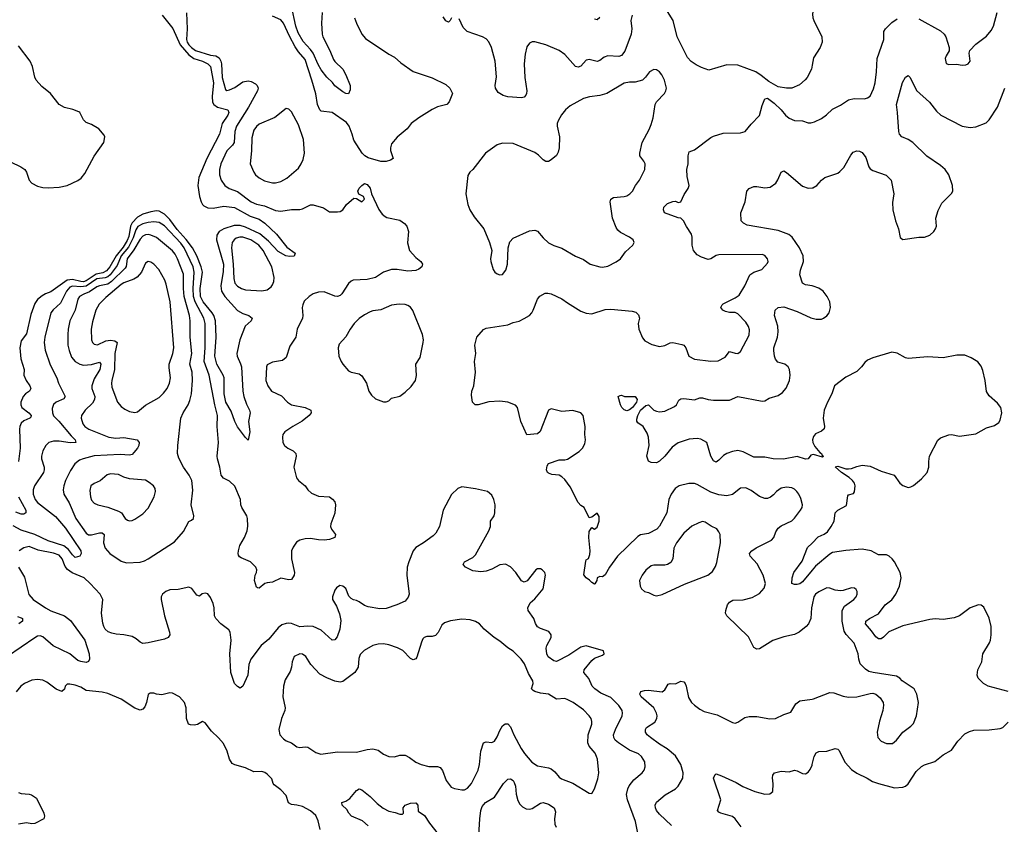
# Model space of a CAD drawing. Header units: inches. Extents: x 2057696 to 2160536, y 827480 to 1016834.
# Tile 341 of 422: x 2094139 to 2101421, y 981109 to 987057. Entities that reach past the tile are written whole.
import ezdxf

# ---------------------------------------------------------------- set-up
doc = ezdxf.new("R2010")
doc.units = ezdxf.units.IN
doc.header["$MEASUREMENT"] = 0
doc.layers.add('C0998', color=7, linetype='Continuous')
doc.layers.add('C1908', color=7, linetype='Continuous')

msp = doc.modelspace()

# ---------------------------------------------------------------- linework, layer by layer
at = {"layer": 'C0998', "color": 5}
for points, elevation in [([(2096376.1, 987110), (2096370.9, 987030), (2096375.6, 986950), (2096381.3, 986930), (2096433.7, 986830), (2096461.2, 986761.2), (2096470, 986747.7), (2096530.1, 986690.1), (2096551.2, 986650), (2096583.1, 986570), (2096582.4, 986537.6), (2096570.4, 986509.6), (2096550, 986511.8), (2096530, 986522.3), (2096470, 986567.7), (2096451.5, 986591.5), (2096410, 986630.7), (2096370, 986686.4), (2096345.7, 986725.7), (2096308.8, 986810), (2096290, 986836.9), (2096235.3, 986895.3), (2096199.5, 986959.5), (2096181.6, 987010), (2096150, 987157.4)], 420), ([(2095372, 987108), (2095378.7, 986990), (2095372.9, 986910), (2095377.2, 986890), (2095389.3, 986870), (2095410, 986850.1), (2095440.2, 986830), (2095550, 986795.1), (2095590, 986788.5), (2095615.5, 986775.5), (2095627.6, 986750), (2095630.6, 986730.6), (2095636.4, 986630), (2095661.8, 986541.8), (2095670, 986534), (2095690, 986537.6), (2095730, 986556.3), (2095790, 986596.3), (2095830, 986605), (2095850, 986600.9), (2095882.7, 986582.7), (2095895.8, 986570), (2095902, 986550), (2095898.5, 986530), (2095831.6, 986410), (2095743.6, 986270), (2095730.1, 986230), (2095725.1, 986150), (2095714, 986130), (2095670, 986088.3), (2095627.2, 985990), (2095617.7, 985950), (2095616.5, 985910), (2095630.2, 985870), (2095656.5, 985830), (2095688, 985808), (2095750, 985785.8), (2095850, 985709.4), (2095890, 985694), (2095950, 985681.4), (2096030, 985645.8), (2096070, 985640.2), (2096150, 985653.4), (2096210, 985654), (2096230, 985658.4), (2096290, 985687), (2096310, 985688.5), (2096384.8, 985664.8), (2096430, 985636.4), (2096490, 985635.5), (2096510, 985638.8), (2096529.5, 985650.5), (2096557, 985690), (2096610, 985738), (2096630, 985734), (2096670, 985711.3), (2096680.2, 985719.8), (2096688.7, 985730), (2096682, 985750), (2096648, 985768), (2096639, 985790), (2096650, 985811.3), (2096670, 985831.3), (2096690, 985844.7), (2096710, 985838), (2096730, 985812), (2096741, 985770), (2096794.6, 985654.6), (2096819.8, 985619.8), (2096841, 985601), (2096855.3, 985595.3), (2096950, 985574), (2096986, 985550), (2097002.8, 985530), (2097014, 985490), (2097007.5, 985407.5), (2097022.8, 985350), (2097070, 985299.3), (2097104.9, 985270), (2097117.1, 985250), (2097112.7, 985230), (2097090, 985211.3), (2097070, 985203.5), (2097010, 985197.3), (2096930, 985209.8), (2096890, 985208.8), (2096830, 985189.8), (2096769.7, 985149.7), (2096710, 985136.4), (2096606, 985130), (2096590, 985123.6), (2096570, 985107.6), (2096522.4, 985030), (2096510, 985018.7), (2096490, 985011.6), (2096470, 985013.6), (2096390, 985045.1), (2096350, 985042), (2096310, 985029.5), (2096278.8, 985010), (2096244, 984976), (2096232.4, 984950), (2096228.8, 984930), (2096234.3, 984870), (2096230.2, 984850), (2096191.7, 984770), (2096181.7, 984710), (2096137.5, 984642.5), (2096110, 984559.3), (2096082.7, 984537.3), (2096010, 984525.6), (2095970, 984505.2), (2095964.2, 984490), (2095960.2, 984390), (2095974.6, 984350), (2096002.4, 984310), (2096075.5, 984275.5), (2096120.4, 984230), (2096150, 984210.3), (2096251.3, 984190), (2096293.4, 984170), (2096295.5, 984150), (2096280.5, 984130), (2096228.2, 984090), (2096158, 984050), (2096100.5, 984010), (2096086, 983990), (2096081.6, 983970), (2096084.4, 983930), (2096097.3, 983910), (2096122.8, 983890), (2096162.8, 983870), (2096182, 983850), (2096183.1, 983830), (2096166, 983750), (2096186.4, 983670), (2096201.6, 983650), (2096250.2, 983610.2), (2096270, 983580.7), (2096296.1, 983556.1), (2096350, 983533.4), (2096430.5, 983530.5), (2096453.2, 983513.2), (2096470, 983491.3), (2096475.5, 983470), (2096470.4, 983409.6), (2096440.7, 983330), (2096437.3, 983310), (2096444.9, 983290), (2096474, 983250), (2096471, 983230), (2096430, 983213.6), (2096390.3, 983209.7), (2096350, 983211.1), (2096290, 983222.2), (2096250, 983219.3), (2096211.3, 983208.7), (2096186.1, 983193.9), (2096161.8, 983158.2), (2096150.3, 983129.7), (2096150.3, 983070), (2096171.7, 982970), (2096170, 982949.2), (2096150, 982919.3), (2096130, 982915.1), (2096070, 982929.3), (2096010, 982898.4), (2095970, 982894.7), (2095951.7, 982888.3), (2095910, 982854), (2095898, 982858), (2095890, 982862), (2095875.1, 982910), (2095880.5, 982950), (2095889.6, 982970), (2095891.8, 982990), (2095886, 983010), (2095845.2, 983050), (2095777.7, 983077.7), (2095765.4, 983085.4), (2095757.6, 983097.6), (2095754, 983110), (2095756.2, 983130), (2095767.3, 983170), (2095802.4, 983230), (2095821.3, 983278.7), (2095827.3, 983312.7), (2095823.9, 983370), (2095818, 983390), (2095781.7, 983450), (2095775.4, 983470), (2095772.1, 983510), (2095729, 983609), (2095690, 983644.2), (2095647.4, 983667.4), (2095630, 983689.3), (2095619.8, 983750), (2095602.2, 983810), (2095599.8, 983830), (2095608.3, 983930), (2095598.8, 984050), (2095602, 984130), (2095582.2, 984210), (2095540.2, 984430), (2095503.1, 984530), (2095509.9, 984629.9), (2095511.7, 984810), (2095500.1, 984850), (2095436.9, 984970), (2095424.9, 985010), (2095421.6, 985070), (2095429.3, 985189.3), (2095422.1, 985230), (2095354.5, 985370), (2095330, 985404.9), (2095210, 985532.5), (2095170, 985556.6), (2095130, 985562.2), (2095090, 985557.3), (2095050, 985547.3), (2095013.1, 985526.9), (2094997.1, 985502.9), (2094977.1, 985442.9), (2094943.8, 985376.2), (2094888.9, 985310), (2094860.1, 985239.9), (2094808.5, 985171.5), (2094790, 985156.3), (2094770, 985147.8), (2094710, 985139.8), (2094630, 985086.8), (2094590, 985081), (2094530, 985087.6), (2094510, 985079.2), (2094484, 985050), (2094439.8, 984960.2), (2094387.3, 984912.7), (2094370.1, 984889.9), (2094323.8, 984710), (2094321.2, 984670), (2094327.1, 984612.9), (2094365, 984505), (2094413, 984410), (2094425.5, 984370), (2094476.3, 984270), (2094466.4, 984253.6), (2094409.5, 984230.5), (2094388.8, 984211.2), (2094378.5, 984181.5), (2094380.5, 984150), (2094390, 984129.3), (2094428.9, 984088.9), (2094519.2, 983979.2), (2094550.3, 983950), (2094553.4, 983930), (2094512.2, 983927.8), (2094430, 983940.2), (2094390, 983941.2), (2094355.5, 983930), (2094332, 983910), (2094310, 983869.3), (2094299.6, 983830), (2094300.9, 983810), (2094320.3, 983750), (2094320.9, 983730), (2094314.6, 983710), (2094247.3, 983610), (2094239, 983581), (2094239.5, 983550), (2094253.5, 983510), (2094270, 983487.3), (2094403.3, 983383.3), (2094476.8, 983296.8), (2094590.9, 983130), (2094594.4, 983110), (2094582.6, 983090), (2094550, 983082.1), (2094530, 983101), (2094500.5, 983140.5), (2094466.7, 983166.7), (2094350, 983204.3), (2094251.9, 983251.9), (2094150, 983282), (2094090, 983314.9)], 440), ([(2095192.4, 987090), (2095272.5, 986992.5), (2095327.1, 986870), (2095390, 986797.4), (2095426.7, 986770), (2095490, 986750), (2095529.9, 986729.9), (2095551, 986711), (2095571.9, 986590), (2095562.5, 986490), (2095566, 986446), (2095574.5, 986430), (2095602.6, 986410), (2095678.7, 986390), (2095685.4, 986370), (2095678.6, 986350), (2095636.6, 986290), (2095616.8, 986210), (2095522.9, 986030), (2095463.5, 985890), (2095457.3, 985830), (2095470.1, 985750.1), (2095481.2, 985710), (2095490.7, 985690.7), (2095500.9, 985680.9), (2095530, 985665.3), (2095570, 985663.8), (2095650, 985678), (2095728, 985668), (2095844.8, 985604.8), (2095910, 985583.1), (2095952.6, 985552.6), (2096038.4, 985470), (2096115.1, 985375.1), (2096176, 985330), (2096170, 985309.6), (2096134.4, 985305.6), (2096106.6, 985310), (2096050, 985344), (2095979, 985419), (2095914.7, 985474.7), (2095810, 985522.9), (2095770, 985535), (2095724.6, 985535.4), (2095648.8, 985511.2), (2095613.5, 985490), (2095596, 985464), (2095595.3, 985430), (2095645.6, 985250), (2095644.7, 985195.3), (2095627.1, 985090), (2095631.1, 985050), (2095655.9, 985010), (2095750, 984907.4), (2095790, 984884.6), (2095834.9, 984870), (2095859.5, 984850), (2095852.2, 984830), (2095807.2, 984790), (2095767.7, 984690), (2095744.8, 984590), (2095746.3, 984570), (2095773.3, 984513.3), (2095779.2, 984490), (2095790.2, 984310), (2095797.1, 984270), (2095815.3, 984215.3), (2095839.5, 984170), (2095843.8, 984150), (2095832.5, 984087.5), (2095842.4, 984010), (2095830, 983948.7), (2095810, 983968.7), (2095750, 984047.8), (2095730, 984086), (2095703.6, 984163.6), (2095662.6, 984230), (2095651.5, 984290), (2095650.4, 984410), (2095644.3, 984430), (2095597, 984510), (2095582.8, 984570), (2095593.1, 984710), (2095587.7, 984830), (2095574.8, 984870), (2095562.9, 984890), (2095496, 984970), (2095477.1, 985010), (2095474.3, 985070), (2095489.9, 985190), (2095481.3, 985230), (2095450, 985310.5), (2095417.3, 985370), (2095370.7, 985430.7), (2095304.9, 985504.9), (2095250, 985580.3), (2095210, 985618.4), (2095170, 985640.5), (2095150, 985643.5), (2095110, 985637.5), (2095050, 985618.2), (2095010, 985596.6), (2094970, 985556), (2094958.9, 985530), (2094945.4, 985454.6), (2094934.4, 985425.6), (2094904.6, 985375.4), (2094852.5, 985310), (2094806, 985230), (2094780.4, 985199.6), (2094754.1, 985185.9), (2094705.7, 985174.3), (2094630, 985125.5), (2094610, 985119.9), (2094590, 985120.5), (2094530, 985136.8), (2094490, 985130.6), (2094370, 985044.7), (2094330.1, 985029.9), (2094305, 985015), (2094271.5, 984988.5), (2094250, 984959.6), (2094222, 984878), (2094190, 984734), (2094150, 984682), (2094139.3, 984630), (2094148.4, 984550), (2094171.3, 984470), (2094170.2, 984430), (2094187.3, 984390), (2094215.2, 984350), (2094220.9, 984330), (2094210.4, 984310), (2094182, 984290), (2094164.2, 984270), (2094147.7, 984230), (2094146.5, 984210), (2094154.9, 984190), (2094207.2, 984150), (2094223.7, 984130), (2094221.1, 984118.9), (2094214.8, 984110), (2094170, 984091.7), (2094150, 984073.5), (2094140.2, 984050), (2094137.8, 984030), (2094141.5, 983890), (2094130.1, 983790)], 420), ([(2096614.9, 987070), (2096630.5, 987030), (2096670.4, 986950), (2096697.2, 986917.2), (2096870, 986802.4), (2096910, 986780.3), (2096957.2, 986737.2), (2097050, 986673), (2097190, 986626.4), (2097290, 986577.6), (2097320.5, 986550), (2097339.1, 986510), (2097315.5, 986450), (2097297.3, 986430), (2097230, 986411.5), (2097190, 986393.6), (2097090, 986332.4), (2097035.3, 986290), (2097003.7, 986250), (2096931.3, 986188.7), (2096890, 986139.3), (2096882, 986110), (2096882.6, 986090), (2096901, 986030), (2096882.5, 986017.5), (2096850.4, 986009.6), (2096810.4, 986009.6), (2096715.6, 986035.6), (2096691.1, 986051.1), (2096671, 986071), (2096610, 986167), (2096598.7, 986210), (2096575.1, 986270), (2096557, 986297), (2096450.7, 986370.7), (2096370, 986379.7), (2096358, 986390), (2096342.2, 986430), (2096328.4, 986508.4), (2096300.5, 986610), (2096250, 986762), (2096200.1, 986820.1), (2096176.1, 986856.1), (2096134.4, 986934.4), (2096090, 987032), (2096070, 987054.8), (2096010, 987082.2)], 440), ([(2097332, 987070), (2097322, 987050), (2097310, 987038), (2097290, 987048.7), (2097270, 987078)], 440), ([(2098670.2, 987089.8), (2098659, 987050), (2098666.4, 986990), (2098661.8, 986950), (2098615.7, 986824.3), (2098590, 986792.7), (2098570, 986784.5), (2098489.4, 986790.6), (2098461.4, 986778.6), (2098430, 986755.1), (2098410, 986748.2), (2098350, 986762.4), (2098339.9, 986760.1), (2098330, 986757), (2098290, 986712), (2098270, 986704.5), (2098250, 986711.8), (2098170, 986799.7), (2098130, 986829.7), (2098030, 986869.8), (2097950, 986893.7), (2097930, 986894), (2097910, 986883.6), (2097890, 986857), (2097877.1, 986802.9), (2097871, 986730), (2097875.2, 986630), (2097890.3, 986530), (2097888.4, 986510), (2097882, 986498), (2097870, 986483.6), (2097850, 986478.7), (2097750, 986487.1), (2097715.3, 986495.3), (2097677.7, 986517.7), (2097657, 986550), (2097655.1, 986570), (2097665.6, 986634.4), (2097655.4, 986750), (2097628.6, 986850), (2097610, 986893.3), (2097590, 986914), (2097562, 986930), (2097448.4, 986968.4), (2097420.1, 987000.1), (2097390, 987062)], 440), ([(2098430, 987074), (2098410, 987054.5), (2098390, 987059.7)], 420), ([(2100000, 986720.2), (2099994.4, 986690), (2099964.4, 986630), (2099949, 986611), (2099905.8, 986574.1), (2099850, 986551.6), (2099809.7, 986549.7), (2099750, 986559.5), (2099679.3, 986599.3), (2099624.1, 986644.1), (2099584, 986670), (2099450, 986720.7), (2099370, 986722.4), (2099236.7, 986683.3), (2099182.1, 986702.1), (2099141.9, 986721.9), (2099106.5, 986746.5), (2099078.2, 986778.2), (2099000.8, 986930), (2098972.4, 987050), (2098930, 987116.2)], 440), ([(2094070, 986005.3), (2094148.3, 985968.3), (2094175.8, 985950), (2094190.3, 985930), (2094210.3, 985870.3), (2094230, 985848), (2094270, 985826.4), (2094310, 985816.5), (2094350, 985814), (2094430, 985819.6), (2094490, 985830.3), (2094570, 985867.2), (2094593.8, 985886.2), (2094620.4, 985919.6), (2094690, 986048), (2094760.5, 986150), (2094769.5, 986189.5), (2094763.9, 986203.9), (2094723.7, 986250), (2094670, 986283), (2094630, 986295.6), (2094610, 986317), (2094582.9, 986370), (2094575.8, 986375.8), (2094532.5, 986392.5), (2094470, 986406.4), (2094430, 986429), (2094366.8, 986510), (2094303.7, 986563.7), (2094261.4, 986610), (2094251.3, 986631.3), (2094232.7, 986710), (2094216.8, 986750), (2094130, 986864.2)], 420), ([(2100000, 982731.5), (2099995.3, 982710), (2099990.4, 982630), (2099974.4, 982590), (2099957.1, 982570), (2099904.9, 982530), (2099870, 982510.8), (2099790, 982493.8), (2099710, 982468.6), (2099610, 982405.7), (2099590, 982404), (2099570, 982416.9), (2099530, 982494.7), (2099369.7, 982650), (2099360.5, 982670), (2099361.6, 982690), (2099374, 982730), (2099388.8, 982751.2), (2099414.6, 982765.4), (2099490.7, 982769.3), (2099555.8, 982784.2), (2099610, 982814), (2099645.8, 982854.2), (2099655.1, 982890), (2099638.4, 982950), (2099593.4, 983033.4), (2099542.4, 983090), (2099538, 983110), (2099553.3, 983130), (2099586.7, 983153.3), (2099700.7, 983210), (2099716.9, 983230), (2099732.8, 983270), (2099750, 983298.4), (2099770, 983314.9), (2099850, 983353), (2099870, 983370.6), (2099915.1, 983430), (2099926.3, 983450), (2099929.7, 983470), (2099917, 983517), (2099902.4, 983550), (2099887.6, 983570), (2099870, 983586), (2099850, 983596.3), (2099810, 983600.5), (2099770, 983593), (2099735.5, 983570), (2099714.9, 983545.1), (2099692.7, 983527.3), (2099670, 983518), (2099650, 983518), (2099610, 983532.8), (2099550, 983575.8), (2099510, 983595.1), (2099470, 983594), (2099410, 983547.8), (2099370, 983537.4), (2099310, 983545.1), (2099250, 983563.5), (2099150, 983621.1), (2099130, 983627.1), (2099088.6, 983628.6), (2099015.5, 983610), (2098988.1, 983591.9), (2098957.4, 983550), (2098940.9, 983510), (2098925.8, 983410), (2098870, 983311.5), (2098850.3, 983290), (2098790, 983259.1), (2098730, 983248.3), (2098710, 983236.9), (2098560.3, 983090), (2098501.6, 983010), (2098470, 982953.2), (2098450, 982939.3), (2098430, 982941.2), (2098411.3, 982930), (2098407.3, 982910), (2098393.8, 982886.2), (2098390, 982883.7), (2098370, 982895.1), (2098354, 982914), (2098329, 982930), (2098312.5, 982952.5), (2098326.5, 983053.5), (2098330, 983064.7), (2098345.6, 983074.4), (2098355.9, 983104.1), (2098357.6, 983130), (2098348.2, 983230), (2098350, 983272), (2098370, 983302), (2098390, 983291.3), (2098410, 983304.7), (2098424.5, 983350), (2098423.7, 983383.7), (2098410, 983408.7), (2098370, 983379), (2098350, 983374), (2098314, 983450), (2098290, 983464.5), (2098268.8, 983488.8), (2098210, 983603.1), (2098170, 983658.4), (2098150, 983678), (2098130, 983689.8), (2098075.6, 983695.6), (2098050, 983704.5), (2098042.7, 983710), (2098035.1, 983730), (2098040.2, 983759.8), (2098050, 983776), (2098130, 983804), (2098170, 983802.8), (2098190, 983807.7), (2098276.2, 983863.8), (2098300.9, 983890), (2098318, 983922), (2098323.7, 983950), (2098318.4, 983990), (2098320.7, 984050), (2098306, 984130), (2098288.7, 984150), (2098230, 984167.6), (2098150, 984160.4), (2098070, 984179.7), (2098050, 984169.2), (2097988.2, 984011.8), (2097970, 983994), (2097890, 983988), (2097846.2, 984086.2), (2097821.2, 984190), (2097806.3, 984206.3), (2097750, 984229.4), (2097690, 984235.6), (2097610, 984231.3), (2097530, 984209.6), (2097508.7, 984210), (2097489, 984230), (2097480.9, 984280.9), (2097483.7, 984310), (2097497, 984350), (2097509.6, 984450), (2097502, 984530), (2097512, 984590), (2097504.5, 984650), (2097521.2, 984710), (2097570, 984766), (2097590, 984776), (2097750, 984800.7), (2097790, 984817.3), (2097832, 984828), (2097870, 984847.3), (2097909.6, 984870.4), (2097926, 984890), (2097938, 984910), (2097969.5, 984990), (2097986.2, 985013.8), (2098025.6, 985034.4), (2098044.8, 985035.2), (2098070, 985030.4), (2098150, 984992.4), (2098190, 984962.4), (2098290, 984901.3), (2098330, 984886.7), (2098370, 984883.1), (2098470, 984914.4), (2098510, 984918), (2098670, 984901.6), (2098694.9, 984894.9), (2098716, 984876), (2098723.8, 984850), (2098713.7, 984810), (2098718.4, 984770), (2098745.5, 984705.5), (2098762.8, 984682.8), (2098814.4, 984654.4), (2098870, 984640.4), (2098910, 984648.4), (2098950, 984668.2), (2098969.6, 984670.4), (2099036, 984656), (2099050.3, 984650.3), (2099065.5, 984630), (2099089, 984569), (2099130, 984546.4), (2099250, 984531.7), (2099305.6, 984534.4), (2099357.2, 984562.8), (2099390, 984604), (2099430, 984590.3), (2099450, 984588.5), (2099470, 984603), (2099534.2, 984725.8), (2099536.6, 984763.4), (2099530, 984789.4), (2099510, 984819.8), (2099450, 984883.1), (2099430, 984891.4), (2099390, 984893), (2099360.4, 984900.4), (2099340.7, 984910), (2099326, 984930), (2099326.9, 984933.1), (2099334, 984950), (2099343.1, 984956.9), (2099430, 984999.6), (2099459.2, 985020.8), (2099503.5, 985090), (2099539.5, 985170), (2099569, 985190), (2099628.7, 985210), (2099670, 985258), (2099675.1, 985270), (2099669, 985290), (2099650, 985312.7), (2099630, 985321.2), (2099310, 985317.7), (2099290, 985312.6), (2099250, 985289.7), (2099230, 985283.5), (2099180.6, 985300.6), (2099150, 985318), (2099123.1, 985350), (2099112.5, 985390), (2099112.6, 985450), (2099108, 985470), (2099070, 985527), (2099049.8, 985569.8), (2099030, 985589.6), (2099010, 985592), (2098908.5, 985628.5), (2098899.6, 985650), (2098903.6, 985670), (2098930, 985698.7), (2098970, 985712.4), (2098990, 985714.4), (2099010, 985705.5), (2099030, 985710.8), (2099054.5, 985765.5), (2099082.9, 985810), (2099089.6, 985830), (2099076.4, 985896.4), (2099072.4, 985950), (2099083.5, 985990), (2099082, 986050), (2099090, 986079.1), (2099130, 986094.9), (2099250, 986185.5), (2099270, 986195.5), (2099342.7, 986217.3), (2099470, 986219.5), (2099503.7, 986230), (2099550, 986285.5), (2099611.6, 986348.4), (2099630, 986422), (2099650, 986471.3), (2099670, 986476), (2099719.9, 986439.9), (2099770, 986390.7), (2099803.8, 986350), (2099830, 986328.7), (2099870, 986312.2), (2099930, 986308.2), (2099970, 986294.9), (2099990, 986294.4), (2100000, 986296.8)], 440), ([(2100000, 985088.5), (2099950, 985096.3), (2099927.8, 985110), (2099908.6, 985170), (2099913.9, 985206.1), (2099936.4, 985270), (2099934.6, 985310), (2099907.7, 985370), (2099851.9, 985450), (2099827.6, 985467.6), (2099750, 985498.5), (2099518.7, 985538.7), (2099491.5, 985551.5), (2099475.1, 985570), (2099471.8, 985630), (2099505.4, 985710), (2099517, 985790), (2099533.2, 985810), (2099570, 985823.1), (2099590, 985823.7), (2099650, 985813.1), (2099690, 985818.7), (2099730.8, 985849.2), (2099746.1, 985873.9), (2099770, 985930.7), (2099790, 985939.1), (2099810, 985928), (2099930, 985826.7), (2099970, 985810.4), (2100000, 985814)], 420), ([(2100000, 983841), (2099990, 983838.4), (2099970, 983809.8), (2099950, 983809), (2099890, 983827), (2099789, 983809), (2099710.7, 983810.7), (2099650, 983822.8), (2099570, 983822.6), (2099490, 983862.6), (2099450, 983871.2), (2099410, 983865.4), (2099370, 983849.7), (2099345.4, 983834.5), (2099310, 983799.6), (2099290, 983786.6), (2099270, 983796), (2099251, 983831), (2099220.9, 983930), (2099176.1, 983956.1), (2099150, 983961.1), (2099090, 983955.1), (2099010, 983929.7), (2098964.1, 983895.9), (2098910, 983829.5), (2098870, 983792.3), (2098850, 983780.9), (2098810, 983782.7), (2098790, 983794), (2098778.4, 983830), (2098795.1, 983910), (2098789.7, 983970), (2098779.2, 983999.2), (2098750, 984049.3), (2098710, 984077.2), (2098703.6, 984090), (2098704.7, 984104.7), (2098711.1, 984130), (2098729.8, 984170.2), (2098770, 984204.9), (2098790.4, 984210.4), (2098830, 984170.4), (2098850, 984162.6), (2098870, 984158.7), (2098910, 984162), (2098982.7, 984197.3), (2098996.2, 984210), (2099014.9, 984245.1), (2099030, 984254), (2099050, 984256), (2099130, 984246.9), (2099170, 984260.2), (2099190, 984260.8), (2099230, 984249.2), (2099270, 984243.8), (2099390, 984244.9), (2099450, 984270.2), (2099630, 984236.5), (2099650, 984239.3), (2099681.4, 984258.6), (2099750, 984278.7), (2099779.8, 984300.2), (2099807.5, 984332.5), (2099831.5, 984390), (2099838.7, 984430), (2099831.6, 984470), (2099821.6, 984490), (2099798, 984510), (2099745.9, 984525.9), (2099730, 984546), (2099721.8, 984570), (2099715.9, 984610), (2099717.7, 984630), (2099745, 984710), (2099749.8, 984750), (2099746.8, 984790), (2099721.1, 984870), (2099727.6, 984910), (2099750, 984930.3), (2099790, 984933.4), (2099890, 984899.6), (2099990, 984852), (2100000, 984849.5)], 420), ([(2098713.6, 981030), (2098693, 981130), (2098635.5, 981290), (2098628.2, 981328.2), (2098635.9, 981370), (2098646, 981394), (2098681.9, 981438.1), (2098743, 981490), (2098757.4, 981510), (2098766.2, 981533.8), (2098763.9, 981570), (2098739.1, 981610), (2098716.9, 981630), (2098650, 981657.2), (2098567.1, 981710), (2098543.9, 981730), (2098532.9, 981750), (2098529.8, 981770), (2098544.7, 981810), (2098594.8, 981910), (2098598.2, 981930), (2098594.2, 981950), (2098570, 981987.1), (2098510, 982045.3), (2098437.3, 982077.3), (2098392.5, 982110), (2098373.3, 982130), (2098347.6, 982187.6), (2098312.3, 982230), (2098314, 982250), (2098370, 982320.5), (2098390, 982336.3), (2098450, 982359.1), (2098460.9, 982370), (2098457.2, 982390), (2098330, 982427.6), (2098290, 982418), (2098201, 982359), (2098110, 982313.3), (2098090, 982316.2), (2098047.3, 982347.3), (2098037.4, 982370), (2098034, 982410), (2098038, 982430), (2098069.3, 982489.3), (2098069.4, 982510), (2098053, 982533), (2097990, 982555.1), (2097968.3, 982568.3), (2097953.5, 982593.5), (2097941.3, 982630), (2097899.5, 982690), (2097897, 982710), (2097914, 982746), (2097950, 982774.8), (2098009.6, 982850), (2098027.3, 982950), (2098023.7, 982970), (2098004, 982990), (2097990, 982997), (2097970, 982997), (2097956, 982990), (2097892.2, 982907.8), (2097870, 982898), (2097849.7, 982909.7), (2097809.4, 982970), (2097770, 983012.7), (2097731.3, 983031.3), (2097690, 983026), (2097630, 982994.3), (2097590, 982979.7), (2097550, 982975.4), (2097490, 982982.4), (2097435.3, 983010), (2097419, 983030), (2097429, 983050), (2097490, 983082), (2097510, 983100.7), (2097610, 983278.8), (2097620.7, 983310), (2097621.2, 983350), (2097649.4, 983390), (2097654, 983410), (2097654.5, 983470), (2097647, 983510), (2097630, 983542.7), (2097599, 983570), (2097510, 983589.6), (2097410, 983604.5), (2097378.8, 983590), (2097333.2, 983546.8), (2097270.8, 983430), (2097242.8, 983310), (2097218, 983262), (2097198, 983242), (2097126, 983190), (2097070, 983156), (2097050.4, 983129.6), (2097017.1, 983050), (2097006, 983010), (2097003.1, 982950), (2097018.7, 982810), (2097011.5, 982788.5), (2096990, 982758), (2096929, 982731), (2096850, 982705.1), (2096801.7, 982701.7), (2096716.2, 982716.2), (2096690, 982726), (2096650, 982754.5), (2096630, 982763.7), (2096607.3, 982767.3), (2096590, 982777.2), (2096574.5, 982794.5), (2096550, 982852.3), (2096530, 982869.3), (2096506.6, 982873.4), (2096483.4, 982856.6), (2096470, 982839), (2096453.4, 982790), (2096453.4, 982770), (2096482.3, 982722.3), (2096504.4, 982664.4), (2096514.1, 982614.1), (2096505.8, 982550), (2096486.6, 982493.4), (2096470, 982471.8), (2096450, 982469.7), (2096370, 982544.2), (2096310, 982569.8), (2096270, 982574.1), (2096210, 982569), (2096150, 982593.3), (2096130, 982595.6), (2096110, 982593.7), (2096077.6, 982582.4), (2096050, 982561.1), (2095981.9, 982478.1), (2095925.2, 982430), (2095849.1, 982330), (2095833.8, 982290), (2095827, 982210), (2095790, 982129.2), (2095770, 982115.1), (2095750, 982127), (2095728.7, 982148.7), (2095700.3, 982230), (2095693.3, 982370), (2095702.7, 982470), (2095696.3, 982530), (2095687, 982547), (2095626.6, 982590), (2095589.5, 982630), (2095580.7, 982650), (2095577.6, 982710), (2095570, 982742), (2095550, 982785.2), (2095530, 982812), (2095510, 982818.4), (2095488.8, 982811.2), (2095470, 982796), (2095450, 982802.7), (2095412.1, 982852.1), (2095390, 982862.9), (2095310, 982843.7), (2095250, 982840.9), (2095221, 982830), (2095196, 982810), (2095186, 982790), (2095186, 982770), (2095210.8, 982650), (2095248, 982530), (2095250, 982508.7), (2095236, 982490), (2095210, 982478.4), (2095089.6, 982449.6), (2095050, 982446), (2095030, 982454), (2094999.8, 982479.8), (2094970, 982496.9), (2094910, 982509.7), (2094853.7, 982513.7), (2094821, 982521), (2094792.6, 982532.6), (2094772.3, 982550), (2094760.7, 982570), (2094754.5, 982594.5), (2094743.5, 982670), (2094753.3, 982770), (2094734.7, 982810), (2094661.1, 982890), (2094615.8, 982930), (2094528.2, 982968.2), (2094491.6, 982991.6), (2094475.2, 983015.2), (2094453.9, 983070), (2094430, 983097.2), (2094390, 983113.5), (2094276.2, 983136.2), (2094210, 983161.1), (2094170, 983153.7), (2094135.5, 983130)], 460), ([(2094131.1, 983530), (2094184.1, 983430), (2094184.4, 983410), (2094170, 983400.2), (2094150, 983402.4), (2094110, 983417.2)], 420), ([(2100000, 982986.7), (2099930, 982900.4), (2099910, 982886.6), (2099890, 982881.3), (2099870, 982880.9), (2099849.3, 982890), (2099852.3, 982930), (2099865.1, 982970), (2099926.3, 983053.7), (2099966, 983154), (2100000, 983188.1)], 420), ([(2094130.3, 983010.3), (2094174.9, 982934.9), (2094207.4, 982807.4), (2094238.4, 982770), (2094330.3, 982710), (2094370, 982687.7), (2094470.9, 982650.9), (2094514.2, 982614.2), (2094622, 982470), (2094652.2, 982370), (2094654.9, 982330), (2094648.2, 982311.8), (2094630, 982305.1), (2094590, 982311.1), (2094570, 982319.8), (2094510, 982368.3), (2094387.5, 982427.5), (2094310, 982495.1), (2094290, 982501.3), (2094270, 982498.7), (2094250, 982486.3), (2094050, 982349.7)], 460), ([(2094123.7, 982643.7), (2094150, 982635), (2094159.5, 982630), (2094160.3, 982610), (2094132.9, 982590)], 440), ([(2096360.4, 981070), (2096346.7, 981133.3), (2096330, 981173.3), (2096290, 981208.4), (2096230, 981240.5), (2096190, 981251.1), (2096150, 981255.6), (2096127.8, 981267.8), (2096110, 981322.7), (2096070, 981362.7), (2096020.1, 981400.1), (2096012.7, 981410), (2096003.7, 981443.7), (2095970, 981479), (2095951.9, 981491.9), (2095930, 981498), (2095870, 981497), (2095810, 981526.6), (2095730, 981548), (2095710, 981558), (2095690, 981589.4), (2095674.6, 981650), (2095645.2, 981705.2), (2095610, 981748), (2095558, 981798), (2095510, 981858.4), (2095490, 981869.6), (2095453, 981847), (2095430, 981841.7), (2095403.3, 981843.3), (2095387.6, 981850), (2095373, 981890), (2095369.7, 981969.7), (2095358, 982010), (2095321.2, 982050), (2095270, 982077), (2095250, 982080.9), (2095190, 982067), (2095150, 982069.5), (2095130, 982078), (2095103, 982077), (2095090, 982068.7), (2095076.5, 982010), (2095063.6, 981976.4), (2095050, 981959.5), (2095030, 981953.3), (2094990, 981966.3), (2094890, 982033.6), (2094790, 982075.8), (2094750, 982085.7), (2094630, 982098.7), (2094590, 982122.8), (2094550, 982136.8), (2094510, 982145.7), (2094490, 982145.1), (2094476.4, 982130), (2094470, 982106.6), (2094450, 982089.8), (2094410, 982107.3), (2094339.2, 982159.2), (2094310, 982173.8), (2094270, 982178.6), (2094230, 982175), (2094174.6, 982150), (2094146.9, 982130), (2094112.9, 982087.1)], 480), ([(2098960.8, 981100.8), (2098870, 981183.5), (2098849.8, 981210), (2098841.1, 981230), (2098839.6, 981250), (2098848.4, 981271.6), (2098913.6, 981326.4), (2098989, 981371), (2099008.2, 981390), (2099044.4, 981450), (2099046.8, 981490), (2099029.8, 981550), (2098990, 981614.5), (2098926.7, 981666.6), (2098870, 981700.3), (2098803.5, 981750), (2098781, 981770), (2098768.3, 981790), (2098766.6, 981810), (2098774.8, 981825.2), (2098836.2, 981863.8), (2098852.3, 981890), (2098854.2, 981910), (2098849.6, 981930.4), (2098829.7, 981970), (2098736.2, 982050), (2098725.6, 982070), (2098733.2, 982090), (2098761.1, 982098.9), (2098790, 982100.8), (2098890, 982088.8), (2098910, 982102), (2098935.1, 982144.9), (2098950, 982150.8), (2098990, 982148), (2099030, 982167.7), (2099050, 982162), (2099060.5, 982150), (2099068.2, 982130), (2099085.2, 982045.2), (2099108.4, 982010), (2099130, 981988.5), (2099170, 981958.7), (2099202.6, 981942.6), (2099298.7, 981918.7), (2099410, 981860.5), (2099430, 981855.5), (2099450, 981863), (2099502.7, 981897.3), (2099533.4, 981906.6), (2099590, 981906), (2099688.3, 981888.3), (2099730, 981892), (2099790, 981921.3), (2099842.7, 981937.3), (2099880.3, 981999.7), (2099910, 982020.9), (2100000, 982034)], 440), ([(2099475.8, 981090), (2099431.5, 981150), (2099410, 981167.6), (2099324, 981190), (2099310, 981198), (2099300.7, 981210), (2099325.6, 981290), (2099269.7, 981450), (2099282, 981478), (2099290, 981482.8), (2099330, 981466.4), (2099437.2, 981417.2), (2099487.3, 981387.3), (2099576, 981350), (2099650, 981330.6), (2099686.3, 981333.7), (2099709.3, 981350.7), (2099711.9, 981408.1), (2099707.6, 981452.4), (2099710, 981472), (2099722, 981490), (2099770, 981500.7), (2099830, 981496.4), (2099870, 981508.2), (2099890, 981504.4), (2099930, 981483.8), (2099950, 981482), (2099970, 981494), (2099986.3, 981513.7), (2100000, 981546.8)], 420), ([(2097531.5, 980988.5), (2097541.5, 981150), (2097549.2, 981210.8), (2097558.7, 981241.3), (2097583.5, 981270), (2097650.4, 981309.6), (2097718, 981410), (2097750, 981441.7), (2097770, 981444.6), (2097790, 981432), (2097797, 981417), (2097805, 981390), (2097810.8, 981330.8), (2097823.7, 981283.7), (2097837.1, 981257.1), (2097857, 981237), (2097884.1, 981224.1), (2097910, 981219.6), (2097930, 981224.9), (2097990, 981264.6), (2098010, 981268.9), (2098050, 981258.6), (2098091, 981231), (2098101.4, 981201.4), (2098094, 981150), (2098097.3, 981110), (2098107.9, 981087.9)], 460), ([(2094130, 981343.1), (2094150, 981335.6), (2094210, 981331.2), (2094226.1, 981326.1), (2094263.1, 981303.1), (2094318.3, 981190), (2094322.6, 981170), (2094316.4, 981150), (2094250, 981115.3), (2094230, 981112.3), (2094190, 981119.9), (2094130, 981109.8)], 480), ([(2096717.5, 981097.5), (2096673.4, 981133.4), (2096594.3, 981170), (2096574, 981190), (2096558, 981218), (2096525.2, 981250), (2096522, 981270), (2096550, 981279.1), (2096581.7, 981298.3), (2096630, 981358.8), (2096650, 981370.8), (2096670, 981362.8), (2096730, 981314), (2096782.2, 981262.2), (2096828, 981228), (2096870, 981206), (2096916.7, 981196.7), (2096950, 981183.1), (2096970, 981183.1), (2096978.4, 981190), (2096975.4, 981230), (2096990.7, 981249.3), (2097030, 981264.7), (2097070, 981266.7), (2097084.2, 981250), (2097086.7, 981206.7), (2097133.3, 981173.3), (2097170, 981117.1), (2097260.5, 981000.5)], 460)]:
    msp.add_lwpolyline(points, dxfattribs=dict(at, elevation=elevation))
for points, elevation in [([(2098830, 986689.3), (2098797.3, 986670), (2098768.8, 986631.2), (2098746, 986610), (2098690, 986595.8), (2098650, 986595.4), (2098610, 986588.2), (2098482.8, 986510), (2098430, 986495.1), (2098354.4, 986485.6), (2098310, 986473), (2098210, 986419.7), (2098176.5, 986390), (2098145.6, 986354.4), (2098122, 986310), (2098115.3, 986290), (2098114.9, 986270), (2098131.8, 986190), (2098128.7, 986108.7), (2098121.4, 986078.6), (2098108.2, 986051.8), (2098070, 986019.7), (2098050, 986009.6), (2098030, 986009.6), (2098010, 986019.6), (2097975.6, 986055.6), (2097950, 986075.1), (2097790, 986141.6), (2097710, 986144.2), (2097670, 986131.6), (2097583, 986070), (2097490.4, 985950), (2097467.7, 985930), (2097454, 985906), (2097439.6, 985770), (2097454, 985690), (2097469, 985650), (2097499.5, 985599.5), (2097571.7, 985510), (2097614, 985410), (2097630.4, 985350), (2097621.6, 985290), (2097623, 985270), (2097640.5, 985210), (2097654, 985190), (2097670, 985178), (2097690, 985170.5), (2097710, 985173.4), (2097734.1, 985205.9), (2097746.6, 985250), (2097752.3, 985370), (2097765.4, 985414.6), (2097790, 985442.3), (2097910, 985495.9), (2097950, 985500.8), (2097970, 985493.4), (2098010, 985443.1), (2098050, 985407), (2098090, 985387), (2098150, 985367), (2098250, 985308.5), (2098310, 985283.8), (2098357.3, 985250), (2098430, 985229), (2098450, 985227.7), (2098490, 985235.6), (2098550, 985265.7), (2098581.6, 985290), (2098619.7, 985340.3), (2098675.1, 985390), (2098684, 985410), (2098675.3, 985430), (2098648.7, 985450), (2098583.3, 985483.3), (2098562, 985502), (2098550, 985520.9), (2098523.5, 985590), (2098505.4, 985710), (2098512, 985730), (2098530, 985743.1), (2098611, 985749), (2098630, 985754.4), (2098652.3, 985770), (2098671.8, 985790), (2098693.3, 985830), (2098723.5, 985870), (2098763.1, 985950), (2098765.1, 985990), (2098755.8, 986010), (2098725.7, 986050), (2098724.8, 986070), (2098743.1, 986150), (2098795.8, 986244.2), (2098810, 986281), (2098824, 986330), (2098839.6, 986430), (2098849.6, 986450), (2098907, 986510), (2098918, 986530), (2098922, 986550), (2098907.3, 986610), (2098889.4, 986650), (2098870, 986672.3), (2098850, 986686.6)], 460), ([(2096110, 986400.9), (2096025.4, 986334.6), (2095910, 986285.1), (2095890, 986267.3), (2095870, 986239.7), (2095855.7, 986184.3), (2095853.4, 986086.6), (2095844.6, 985990), (2095870.3, 985930), (2095884.2, 985910), (2095910, 985887), (2095950, 985864.6), (2096010, 985851.4), (2096031.7, 985851.7), (2096070, 985860.8), (2096114.8, 985885.2), (2096200, 985960), (2096220.5, 985990), (2096235.9, 986024.1), (2096245.7, 986070), (2096238, 986170), (2096200, 986280), (2096150, 986375.1), (2096130, 986396)], 460), ([(2095090, 985468.1), (2095070, 985465.9), (2095050, 985456), (2095030, 985434.7), (2094983.9, 985356.1), (2094934.2, 985290), (2094926.8, 985233.2), (2094920.1, 985219.9), (2094818.4, 985121.6), (2094790, 985101.4), (2094730, 985089.1), (2094710, 985080.8), (2094655.5, 985044.5), (2094612.5, 985027.5), (2094582.3, 985010), (2094570.1, 984989.9), (2094550.1, 984909.9), (2094510.2, 984830), (2094497.4, 984770), (2094494.2, 984730), (2094495.9, 984650), (2094504.5, 984610), (2094522.9, 984562.9), (2094548.9, 984530), (2094583.1, 984510), (2094610, 984503), (2094670, 984507.1), (2094730, 984524.4), (2094738.7, 984510), (2094731.6, 984470), (2094690, 984401.4), (2094672.4, 984350), (2094673.6, 984330), (2094693.8, 984270), (2094692, 984248), (2094677.3, 984222.7), (2094623.2, 984170), (2094597.3, 984130), (2094593.6, 984110), (2094605.8, 984070), (2094620.9, 984050), (2094650.3, 984030), (2094798, 983970), (2094850, 983964.1), (2094910, 983967), (2095007.3, 983950), (2095023.7, 983930), (2095019.6, 983910), (2095010.2, 983890), (2094983.9, 983856.1), (2094970, 983843.1), (2094950, 983836.8), (2094882.4, 983842.4), (2094690, 983831.6), (2094608.7, 983811.3), (2094580.3, 983799.7), (2094547.5, 983772.5), (2094515.2, 983724.8), (2094477.5, 983650), (2094464.5, 983610), (2094461.6, 983581.6), (2094464.4, 983550), (2094505.7, 983485.7), (2094553.9, 983370), (2094630, 983260.7), (2094649.1, 983249.1), (2094670, 983248.2), (2094730, 983264.1), (2094750, 983263.2), (2094763.2, 983250), (2094759.4, 983190), (2094770.2, 983150), (2094806.9, 983110), (2094890, 983054.3), (2094930, 983042), (2095030, 983047), (2095062.8, 983057.2), (2095088.6, 983071.4), (2095283.5, 983196.5), (2095350, 983274), (2095390, 983346), (2095410, 983356), (2095424, 983370), (2095426, 983390), (2095408.2, 983470), (2095420.1, 983579.9), (2095413.1, 983650), (2095392.3, 983690), (2095349.8, 983749.8), (2095316.3, 983816.3), (2095307.3, 983850), (2095308.4, 983910), (2095330.9, 984110), (2095347.4, 984150), (2095386.2, 984210), (2095398, 984242), (2095409.9, 984290.1), (2095417.9, 984390), (2095414.7, 984450), (2095398, 984510), (2095411, 984590), (2095400.2, 984710), (2095399.6, 984830), (2095394.3, 984870), (2095356, 985010), (2095350.3, 985069.7), (2095350, 985176), (2095306.4, 985290), (2095290, 985322.7), (2095270, 985348.8), (2095150, 985446.9), (2095110, 985465)], 460), ([(2095767.3, 985450), (2095739.3, 985440.7), (2095724.7, 985430), (2095711.6, 985410), (2095704.6, 985370), (2095718.8, 985250), (2095723.9, 985143.9), (2095731.3, 985110), (2095750, 985086.9), (2095779.3, 985070), (2095810, 985059.2), (2095930, 985053.1), (2095970, 985060.5), (2095999.1, 985080.9), (2096010, 985096), (2096018.9, 985121.1), (2096020.5, 985150), (2096002.9, 985230), (2095940.6, 985350), (2095907.1, 985390), (2095848.7, 985430), (2095790, 985449.9)], 440), ([(2095090, 985269.5), (2095070, 985256), (2095039.6, 985190), (2095006.8, 985153.2), (2094982.2, 985137.8), (2094910, 985111.6), (2094890, 985100.2), (2094775.8, 985004.2), (2094726, 984954), (2094702.3, 984910), (2094677.7, 984822.3), (2094668.4, 984770), (2094670.2, 984690.2), (2094677, 984670), (2094690, 984657), (2094713.7, 984653.7), (2094777.2, 984682.8), (2094810, 984688), (2094842.6, 984682.6), (2094859.8, 984670), (2094842.5, 984590), (2094840.4, 984470), (2094819.3, 984390), (2094816.8, 984370), (2094821.2, 984341.2), (2094863.2, 984230), (2094890, 984196.5), (2094916.5, 984176.5), (2094950, 984161.4), (2094990, 984153.1), (2095010, 984157.7), (2095070, 984207.1), (2095170, 984264.2), (2095203, 984297), (2095228.9, 984331.1), (2095246.2, 984370), (2095255.3, 984410), (2095243.7, 984483.7), (2095244.5, 984510), (2095272.2, 984590), (2095278.7, 984630), (2095252, 984970), (2095222.2, 985102.2), (2095211.4, 985131.4), (2095167.3, 985210), (2095130, 985249.7), (2095110, 985263.6)], 480), ([(2096946.4, 984953.6), (2096890, 984946.9), (2096810, 984910.9), (2096750, 984903.9), (2096730, 984897.3), (2096690, 984875.1), (2096650, 984848.5), (2096612.9, 984810), (2096582.3, 984770), (2096550, 984711.8), (2096502, 984658), (2096493.4, 984630), (2096499.5, 984570), (2096516.4, 984530), (2096530, 984510.6), (2096570, 984461.6), (2096590, 984450.4), (2096650, 984438.4), (2096670, 984423.8), (2096704.2, 984370), (2096720.5, 984310), (2096739.9, 984279.9), (2096770, 984254), (2096828.9, 984231.1), (2096850, 984230.8), (2096870, 984238), (2096890, 984258), (2096950, 984274), (2096990, 984302), (2097034.1, 984345.9), (2097067.6, 984390), (2097074, 984426), (2097067.8, 984510), (2097100.4, 984559.6), (2097124.4, 984670), (2097125.7, 984690), (2097117.4, 984730), (2097047.7, 984907.7), (2097030, 984931.3), (2097010, 984945.1), (2096990, 984951.1)], 460), ([(2098630, 984166), (2098610, 984173.2), (2098593.2, 984190), (2098582, 984210), (2098566, 984270), (2098580.4, 984279.6), (2098590, 984282), (2098611.1, 984271.1), (2098690, 984270.4), (2098704.9, 984250), (2098700.4, 984230), (2098671.2, 984188.8), (2098650, 984171.8)], 420), ([(2094810, 983698.5), (2094787, 983693), (2094733, 983647), (2094690, 983627.1), (2094664.9, 983610), (2094656.7, 983576.7), (2094662.4, 983530), (2094670, 983506), (2094690, 983483.1), (2094716, 983470), (2094790, 983453.4), (2094870, 983423.9), (2094892.2, 983410), (2094919.5, 983370), (2094936.7, 983356.7), (2094950, 983352), (2094970, 983355.3), (2094990, 983365.3), (2095050, 983404.4), (2095090, 983445.5), (2095132.6, 983530), (2095142.4, 983570), (2095141.6, 983590), (2095129.4, 983610), (2095096.2, 983636.2), (2095070, 983651.6), (2094950, 983661.8), (2094910, 983675.1), (2094870, 983695.1)], 480), ([(2099190, 983346), (2099161.8, 983338.2), (2099110, 983313), (2099050, 983259.7), (2098996.1, 983190), (2098978.3, 983150), (2098970.4, 983070), (2098955.3, 983044.7), (2098930.2, 983029.8), (2098910, 983024.8), (2098830, 983024.7), (2098810, 983019.6), (2098770, 982987), (2098742.4, 982950), (2098723, 982910), (2098728, 982870), (2098739.1, 982850), (2098761, 982830), (2098790, 982821.6), (2098830, 982802), (2098850, 982798), (2098890, 982808), (2099056.6, 982883.4), (2099228.9, 982951.1), (2099263.3, 982976.7), (2099285.4, 983014.6), (2099296.3, 983043.7), (2099323.5, 983190), (2099319.7, 983250), (2099311, 983271), (2099294, 983294), (2099253.2, 983313.2), (2099210, 983343)], 460), ([(2097410, 982626.2), (2097326.2, 982613.8), (2097281.4, 982598.6), (2097260.4, 982579.6), (2097233.2, 982526.8), (2097215.1, 982504.9), (2097190, 982497.6), (2097150, 982496.4), (2097131.2, 982488.8), (2097121.4, 982478.6), (2097110, 982456), (2097075.8, 982344.2), (2097070, 982332), (2097050, 982324.2), (2097030, 982334), (2096972.6, 982392.6), (2096933.6, 982413.6), (2096870, 982435.1), (2096830, 982443.5), (2096790, 982439.8), (2096750, 982429.8), (2096686.8, 982393.2), (2096656.6, 982363.4), (2096646.6, 982333.4), (2096641.2, 982270), (2096619, 982230), (2096530, 982165.1), (2096510, 982159.8), (2096470, 982167), (2096410.6, 982190.6), (2096359.8, 982219.8), (2096292, 982290), (2096254.5, 982350), (2096230, 982366.6), (2096210, 982369.4), (2096170, 982349), (2096154.9, 982310), (2096150.4, 982270), (2096140.7, 982239.3), (2096103.4, 982176.6), (2096089, 982131), (2096084.4, 982050), (2096102.3, 981970), (2096101.1, 981950), (2096075.5, 981890), (2096056.3, 981810), (2096064, 981770), (2096090, 981741), (2096110, 981726), (2096150, 981710.7), (2096190, 981681.6), (2096210, 981677.6), (2096250, 981682.4), (2096270, 981678), (2096330, 981638.7), (2096367.4, 981627.4), (2096490, 981644.5), (2096630, 981642.3), (2096710, 981662.6), (2096750, 981666.6), (2096790, 981657.8), (2096830, 981626.9), (2096870, 981610.2), (2096910, 981608.6), (2096950, 981619.3), (2096990, 981619.3), (2097022.6, 981602.6), (2097070, 981568.1), (2097107.7, 981550), (2097164.2, 981535.8), (2097230, 981535.2), (2097248.2, 981528.2), (2097267.3, 981507.3), (2097292.1, 981432.1), (2097330, 981384.4), (2097354.3, 981374.3), (2097410, 981363.1), (2097430, 981363.6), (2097450, 981374.9), (2097481.7, 981410), (2097529.7, 981510), (2097540.3, 981550), (2097549, 981650), (2097570, 981710.4), (2097590, 981719.5), (2097630, 981713.7), (2097650, 981724.4), (2097670, 981754.9), (2097690, 981803), (2097710, 981835.5), (2097730, 981850.5), (2097750, 981850.5), (2097770.3, 981830), (2097794.5, 981770), (2097847.1, 981670), (2097872.1, 981632.1), (2097927.3, 981567.3), (2097970, 981540.9), (2098050, 981525.8), (2098070, 981517.7), (2098097.8, 981497.8), (2098130, 981457), (2098145.4, 981445.4), (2098230, 981412.7), (2098350, 981339.1), (2098370, 981337.3), (2098391.5, 981370), (2098414.1, 981445.9), (2098421.7, 981490), (2098412.3, 981590), (2098406.4, 981610), (2098395.1, 981635.1), (2098350, 981685.1), (2098340.7, 981710), (2098342.5, 981770), (2098369.8, 981850), (2098370.9, 981869.1), (2098364.8, 981890), (2098352.1, 981910), (2098310, 981955.1), (2098231.6, 982010), (2098192, 982030), (2098170, 982039.8), (2098110, 982033.3), (2098050, 982070.6), (2097990, 982077.7), (2097949.4, 982090), (2097937.8, 982097.8), (2097925.6, 982110), (2097938, 982150), (2097935.1, 982170), (2097903.2, 982223.2), (2097873.8, 982293.8), (2097848.3, 982330), (2097790, 982389.7), (2097750, 982413.7), (2097690, 982463.1), (2097649.3, 982490), (2097574.5, 982550), (2097539.5, 982590), (2097510, 982608), (2097470, 982621.1)], 480)]:
    msp.add_lwpolyline(points, close=True, dxfattribs=dict(at, elevation=elevation))
at = {"layer": 'C1908', "color": 5}
for points, elevation in [([(2100000, 987485.8), (2100039.6, 987439.6), (2100062.6, 987390), (2100096.1, 987350), (2100100.8, 987330), (2100097.3, 987310), (2100082.7, 987277.3), (2100008, 987130), (2100002, 987098), (2100004.4, 987070), (2100012.4, 987050), (2100072.4, 986930), (2100074.9, 986890), (2100060.4, 986850), (2100010, 986774), (2100000, 986720.2)], 440), ([(2100000, 986296.8), (2100018.6, 986301.4), (2100070, 986326), (2100106.7, 986353.3), (2100150, 986394.9), (2100210, 986424.9), (2100270, 986465.3), (2100310, 986474.6), (2100388, 986472), (2100410, 986479.3), (2100428.3, 986491.7), (2100453.5, 986546.5), (2100465.3, 986590), (2100477.2, 986670), (2100480.4, 986770), (2100530.9, 986910), (2100531.5, 986970), (2100542.9, 986990), (2100590, 987035.5), (2100630, 987063.1)], 440), ([(2100790, 987063.6), (2100950, 986974.3), (2100977, 986950), (2100988.9, 986930), (2101013.4, 986850), (2101013.2, 986826.8), (2100990.8, 986790), (2100984, 986770), (2100991.6, 986731.6), (2101010, 986726), (2101067.1, 986727.1), (2101110, 986721), (2101138, 986722), (2101155.3, 986730), (2101168.7, 986750), (2101161.2, 986810), (2101166, 986830), (2101210, 986875.5), (2101290, 986934), (2101323.8, 986976.2), (2101341.6, 987010), (2101369.8, 987110)], 440), ([(2100000, 985814), (2100005.4, 985814.6), (2100034, 985830), (2100069.3, 985870), (2100094, 985890), (2100190, 985923), (2100205.6, 985934.4), (2100235.2, 985964.8), (2100285.9, 986054.1), (2100303.8, 986076.2), (2100330, 986087.7), (2100350, 986084.9), (2100370, 986074), (2100398, 986038), (2100418.4, 985970), (2100430, 985953.4), (2100450, 985941.3), (2100547.7, 985907.7), (2100583.8, 985870), (2100604.9, 985770), (2100594.9, 985705.1), (2100598, 985650), (2100616.5, 985570), (2100638.7, 985510), (2100650, 985446.8), (2100670.8, 985430.8), (2100790, 985448.5), (2100830, 985448.7), (2100870, 985464.4), (2100900.9, 985490), (2100913.6, 985510), (2100918.7, 985530), (2100914, 985590), (2100933, 985647), (2100960.1, 985699.9), (2101030, 985771), (2101039.5, 985790), (2101039.1, 985830), (2101010, 985909.3), (2100983.6, 985950), (2100950, 985978.9), (2100848.8, 986048.8), (2100744, 986150), (2100710, 986172), (2100664.5, 986190), (2100645.6, 986210), (2100640.5, 986230), (2100632.6, 986370), (2100624.8, 986430), (2100668.8, 986591.2), (2100690, 986633), (2100710, 986643), (2100724.9, 986630), (2100772.2, 986532.2), (2100867.5, 986447.5), (2100919.3, 986379.3), (2100950.9, 986350.9), (2101110, 986270.2), (2101170, 986259.6), (2101210, 986263.6), (2101286.6, 986293.4), (2101310, 986316.3), (2101370.7, 986409.3), (2101424.2, 986550)], 420), ([(2100000, 984849.5), (2100030, 984842), (2100070, 984843.1), (2100085.2, 984850), (2100110, 984868), (2100125.1, 984890), (2100135.6, 984930), (2100131.5, 984970), (2100111.8, 985010), (2100080.7, 985050), (2100050, 985071.2), (2100007.3, 985087.3), (2100000, 985088.5)], 420), ([(2100000, 983188.1), (2100045.9, 983234.1), (2100090, 983253), (2100113.6, 983270), (2100141.8, 983310), (2100162.7, 983350), (2100171.3, 983410), (2100190, 983431.8), (2100254.7, 983465.3), (2100264, 983536), (2100270, 983543.1), (2100305.3, 983554.7), (2100313.6, 983566.4), (2100319.2, 983610), (2100313.3, 983630), (2100299.1, 983650), (2100273.6, 983673.6), (2100216.2, 983710), (2100170, 983752), (2100190, 983756.5), (2100250, 983737.6), (2100270, 983736.1), (2100290, 983738), (2100330, 983754), (2100370, 983762.6), (2100430, 983756), (2100510, 983720.3), (2100606.8, 983690), (2100648.2, 983630), (2100670, 983613), (2100710, 983599.3), (2100730, 983604.4), (2100750, 983614.4), (2100810, 983661.7), (2100851.6, 983708.4), (2100864, 983750), (2100863.1, 983790), (2100868.8, 983831.2), (2100930, 983947.3), (2100950, 983964.9), (2101010, 983988.4), (2101030, 983990.3), (2101090, 983977), (2101210, 983995.8), (2101290, 984040.3), (2101350, 984057.6), (2101379.8, 984080.2), (2101390, 984096), (2101402, 984150), (2101394.7, 984190), (2101370, 984222.4), (2101310, 984275.1), (2101288.8, 984308.8), (2101279.8, 984390), (2101263.3, 984463.3), (2101250, 984495.6), (2101226.4, 984526.4), (2101176.9, 984556.9), (2101130, 984575.6), (2101070, 984575.8), (2100970, 984557.8), (2100856.7, 984563.3), (2100710, 984551.1), (2100690, 984556.9), (2100630, 984592.6), (2100590, 984598.5), (2100450, 984556.3), (2100410, 984538.7), (2100390, 984522.9), (2100364.4, 984490), (2100330, 984456.3), (2100250, 984414.3), (2100165.3, 984350), (2100144.7, 984290), (2100112.9, 984230), (2100089.3, 984170), (2100082, 984110), (2100091.3, 984050), (2100088.9, 984031.1), (2100070, 984015.8), (2100025.9, 983994.1), (2100010, 983975.1), (2100002, 983950), (2100005.5, 983930), (2100021.2, 983901.2), (2100057.3, 983857.3), (2100068.2, 983850), (2100074.7, 983834.7), (2100084, 983830), (2100077, 983823), (2100010, 983843.5), (2100000, 983841)], 420), ([(2101449.6, 982090), (2101300.9, 982130), (2101266.6, 982150), (2101227, 982190), (2101219.6, 982210), (2101226.3, 982250), (2101254.8, 982310), (2101262.6, 982370), (2101311.3, 982450), (2101318.9, 982470), (2101323.5, 982510), (2101324.8, 982570), (2101310, 982632.3), (2101270, 982714), (2101250, 982729.5), (2101230, 982731.3), (2101170, 982709.6), (2101089.1, 982650.9), (2101050, 982635.8), (2100970, 982623.5), (2100910, 982626.6), (2100870, 982623.1), (2100670, 982576), (2100568.3, 982531.7), (2100528.7, 982491.3), (2100510, 982480.7), (2100490, 982478.7), (2100470, 982494), (2100438.8, 982538.8), (2100394.7, 982590), (2100396.1, 982603.9), (2100396.9, 982610), (2100424.2, 982630), (2100490, 982665.5), (2100539.8, 982730), (2100590, 982767.7), (2100618, 982810), (2100646.9, 982870), (2100658.5, 982930), (2100650, 982969.2), (2100608.4, 983050), (2100592.2, 983072.2), (2100570, 983089.7), (2100550, 983099.8), (2100490, 983099.8), (2100435.6, 983130), (2100370, 983142.7), (2100250, 983133.5), (2100150, 983116.8), (2100130, 983106.3), (2100023.8, 983016.2), (2100000, 982986.7)], 420), ([(2100000, 982034), (2100010, 982035.5), (2100130, 982083.1), (2100161.7, 982081.7), (2100230, 982054.9), (2100270, 982048.4), (2100330, 982052.2), (2100430, 982076.4), (2100450, 982077.1), (2100470, 982070.5), (2100503.8, 982043.8), (2100524.4, 982010), (2100528.5, 981990), (2100523.7, 981950), (2100497.6, 981870), (2100481.6, 981790), (2100486, 981750), (2100510, 981723), (2100550, 981706), (2100594.2, 981705.9), (2100624.5, 981730), (2100669.8, 981790.2), (2100730, 981833), (2100750, 981854.8), (2100773, 981910), (2100787.8, 982010), (2100775.4, 982070), (2100755.8, 982110), (2100665.2, 982170), (2100649.5, 982189.5), (2100623.7, 982203.7), (2100450.3, 982229.7), (2100419.4, 982239.4), (2100394.4, 982254.4), (2100355.9, 982295.9), (2100345.1, 982330), (2100340.9, 982370), (2100310, 982447.3), (2100252.2, 982512.2), (2100236.6, 982536.6), (2100221, 982610), (2100222, 982690), (2100239.8, 982720.2), (2100309.5, 982770), (2100325.6, 982790), (2100333.6, 982810), (2100332, 982830), (2100324.8, 982844.8), (2100313.4, 982853.4), (2100290, 982856.2), (2100230, 982837), (2100210, 982835.6), (2100170, 982838.4), (2100130, 982855.1), (2100110, 982857), (2100050, 982827), (2100025.5, 982810), (2100012.7, 982790), (2100000, 982731.5)], 440), ([(2100000, 981546.8), (2100001.3, 981550), (2100014, 981610), (2100030, 981637.3), (2100050, 981647.7), (2100110, 981650.5), (2100170, 981668), (2100190, 981664.9), (2100197.2, 981657.2), (2100244.8, 981564.8), (2100290, 981513.7), (2100330, 981485.7), (2100407.3, 981450), (2100445.5, 981425.5), (2100490, 981410.3), (2100610, 981379.5), (2100670, 981383.2), (2100690, 981390.3), (2100710, 981408.9), (2100770, 981498.7), (2100810, 981536.4), (2100830, 981548.2), (2100908, 981572), (2100970, 981622), (2101030, 981657.3), (2101077.6, 981722.4), (2101130, 981777.1), (2101164.9, 981795.1), (2101195.9, 981804.1), (2101310, 981806), (2101390, 981817.1), (2101410, 981825.5), (2101450, 981863)], 420)]:
    msp.add_lwpolyline(points, dxfattribs=dict(at, elevation=elevation))

doc.saveas('drawing.dxf')
